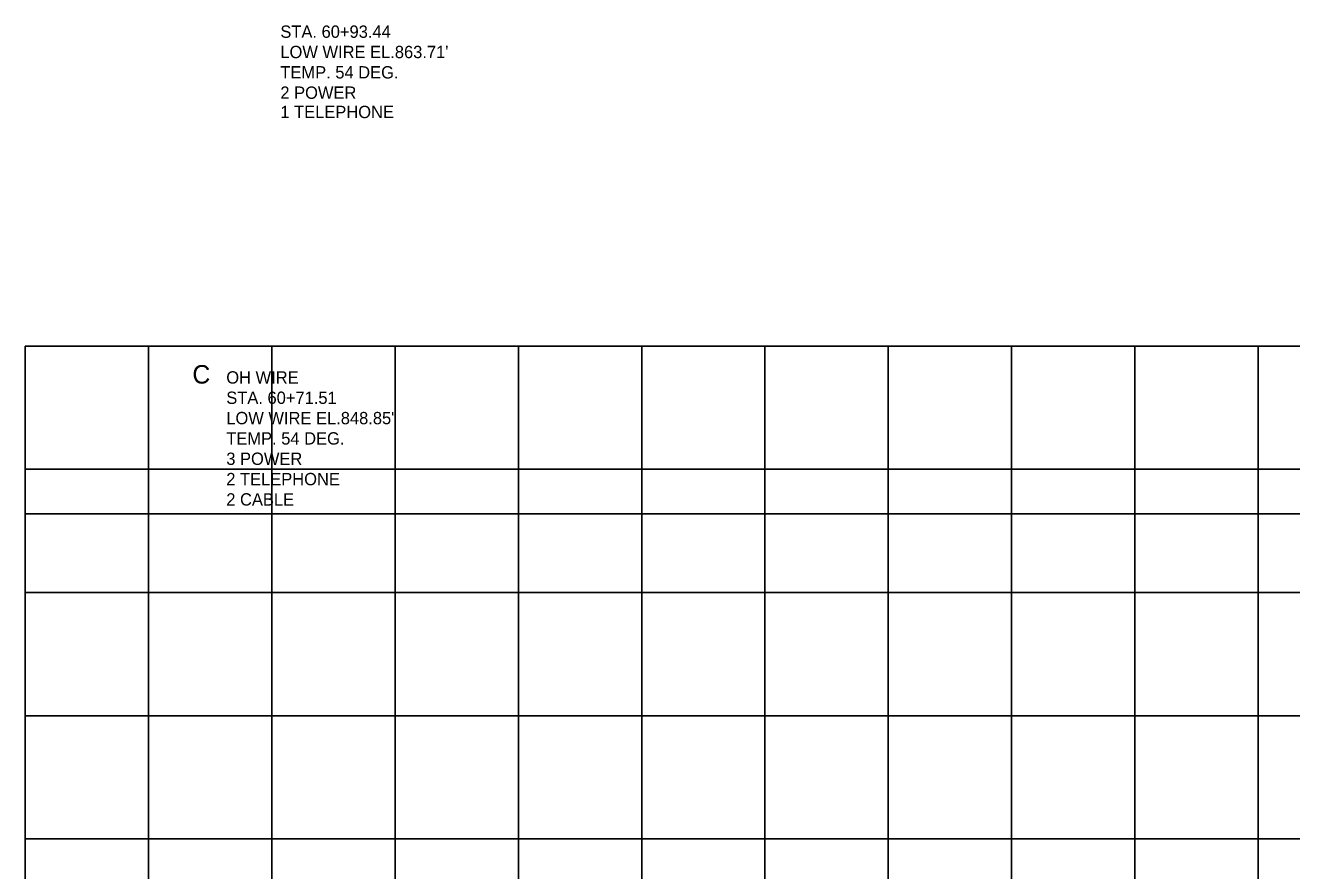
# Model space of a CAD drawing. Extents: x -7164 to 2214450, y -19642 to 253469.
# Drawn here: x 0 to 514, y -1213 to -870 of the extents above; entities that cross this region are included whole.
import ezdxf

# ---------------------------------------------------------------- set-up
doc = ezdxf.new("R2010")
doc.units = 0
for name, color, linetype in [('DESIGN - PROFILE - Proposed Curve Text', 7, 'Continuous'), ('DESIGN - SCRATCH - User 1', 7, 'Continuous'), ('DESIGN - SHEET - Light Grid', 7, 'Continuous'), ('SURVEY - PROFILE - Utilities - Overhead Wire Crossings', 7, 'Continuous')]:
    doc.layers.add(name, color=color, linetype=linetype)

msp = doc.modelspace()

# ---------------------------------------------------------------- linework, layer by layer
at = {"layer": 'DESIGN - PROFILE - Proposed Curve Text'}
msp.add_line((0, -1068.1), (1881.45, -1068.1), dxfattribs=at)
msp.add_line((0, -1068.1), (1881.45, -1068.1), dxfattribs=at)
at = {"layer": 'DESIGN - SCRATCH - User 1'}
for p, q in [((12400, -1000), (0, -1000)), ((0, -1000), (0, -3000)), ((12400, -1000), (0, -1000)), ((0, -1000), (0, -3000))]:
    msp.add_line(p, q, dxfattribs=at)
at = {"layer": 'DESIGN - SHEET - Light Grid'}
for p, q in [((50, -3000), (50, -1000)), ((50, -3000), (50, -1000)), ((100, -3000), (100, -1000)), ((100, -3000), (100, -1000)), ((150, -3000), (150, -1000)), ((150, -3000), (150, -1000)), ((200, -3000), (200, -1000)), ((200, -3000), (200, -1000)), ((250, -3000), (250, -1000)), ((250, -3000), (250, -1000)), ((300, -3000), (300, -1000)), ((300, -3000), (300, -1000)), ((350, -3000), (350, -1000)), ((350, -3000), (350, -1000)), ((400, -3000), (400, -1000)), ((400, -3000), (400, -1000)), ((450, -3000), (450, -1000)), ((450, -3000), (450, -1000)), ((500, -3000), (500, -1000)), ((500, -3000), (500, -1000)), ((0, -1050), (12400, -1050)), ((0, -1050), (12400, -1050)), ((0, -1100), (12400, -1100)), ((0, -1100), (12400, -1100)), ((0, -1150), (12400, -1150)), ((0, -1150), (12400, -1150)), ((0, -1200), (12400, -1200)), ((0, -1200), (12400, -1200))]:
    msp.add_line(p, q, dxfattribs=at)

# ---------------------------------------------------------------- texts
at = {"layer": 'SURVEY - PROFILE - Utilities - Overhead Wire Crossings'}
for s, height, p in [('STA. 60+93.44', 5, (103.44, -874.9)), ('STA. 60+93.44', 5, (103.44, -874.9)), ("LOW WIRE EL.863.71'", 5, (103.44, -883.15)), ("LOW WIRE EL.863.71'", 5, (103.44, -883.15)), ('TEMP. 54 DEG.', 5, (103.44, -891.4)), ('TEMP. 54 DEG.', 5, (103.44, -891.4)), ('2 POWER', 5, (103.44, -899.65)), ('2 POWER', 5, (103.44, -899.65)), ('1 TELEPHONE', 5, (103.44, -907.48)), ('1 TELEPHONE', 5, (103.44, -907.48)), ('C', 7.5, (67.76, -1015.21)), ('C', 7.5, (67.76, -1015.21)), ('OH WIRE', 5, (81.51, -1015.21)), ('OH WIRE', 5, (81.51, -1015.21)), ('STA. 60+71.51', 5, (81.51, -1023.46)), ('STA. 60+71.51', 5, (81.51, -1023.46)), ("LOW WIRE EL.848.85'", 5, (81.51, -1031.71)), ("LOW WIRE EL.848.85'", 5, (81.51, -1031.71)), ('TEMP. 54 DEG.', 5, (81.51, -1039.96)), ('TEMP. 54 DEG.', 5, (81.51, -1039.96)), ('3 POWER', 5, (81.51, -1048.21)), ('3 POWER', 5, (81.51, -1048.21)), ('2 TELEPHONE', 5, (81.51, -1056.46)), ('2 TELEPHONE', 5, (81.51, -1056.46)), ('2 CABLE', 5, (81.51, -1064.71)), ('2 CABLE', 5, (81.51, -1064.71))]:
    msp.add_text(s, height=height, dxfattribs=at).set_placement(p)

doc.saveas('drawing.dxf')
